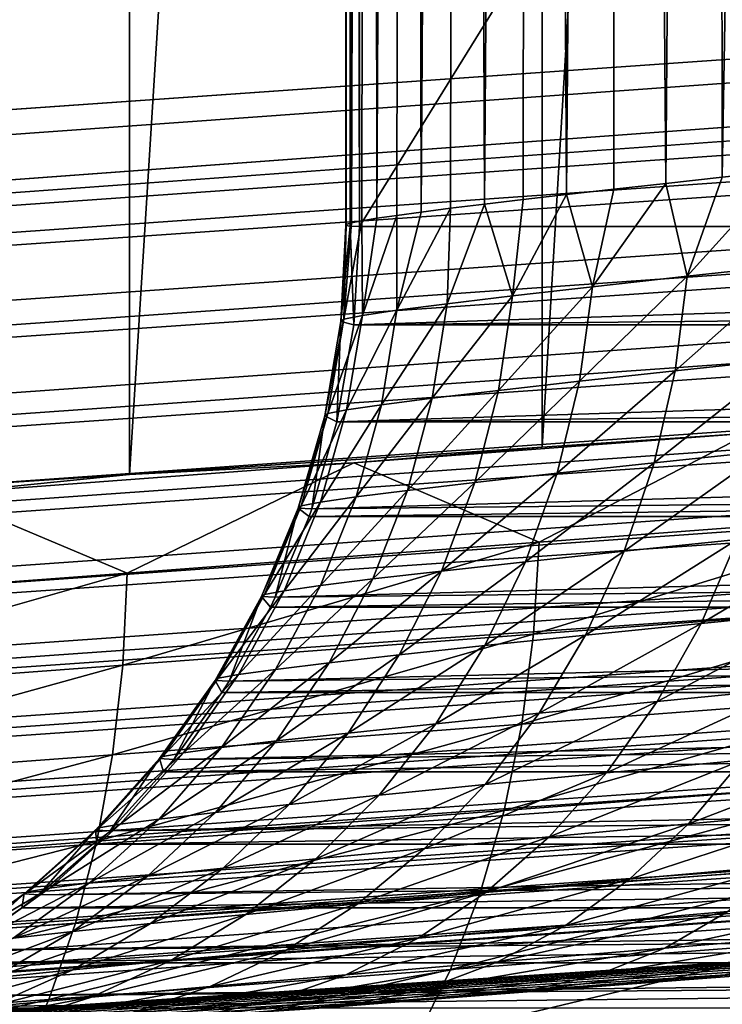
# Model space of a CAD drawing. Header units: metres. Extents: x -46 to 104, y -30 to 30.
# Tile 385 of 656: x 25 to 25.411, y -8.86 to -8.283. Entities that reach past the tile are written whole.
import ezdxf

# ---------------------------------------------------------------- set-up
doc = ezdxf.new("R2010")
doc.units = ezdxf.units.M
doc.layers.add('solid_26_000_502_XXX', color=7, linetype='CONTINUOUS')

msp = doc.modelspace()

# ---------------------------------------------------------------- linework, layer by layer
at = {"layer": 'solid_26_000_502_XXX'}
for points in [[(20.540823, 0, 315.423523), (20.541002, -8.649134, 315.423553), (37.213074, -7.476887, 317.175842)], [(24.810976, -8.566339, 288.138733), (24.810404, -4.7, 288.138397), (25.063271, -4.7, 288.301392)], [(25.063833, -8.549649, 288.301788), (24.810976, -8.566339, 288.138733), (25.063271, -4.7, 288.301392)], [(25.063833, -8.549649, 288.301788), (25.063271, -4.7, 288.301392), (25.30463, -4.7, 288.480896)], [(25.305218, -8.533561, 288.481384), (25.063833, -8.549649, 288.301788), (25.30463, -4.7, 288.480896)], [(25.19038, -8.403869, 309.507599), (25.190569, -4.7, 309.498535), (25.192625, -4.7, 309.620239)], [(25.190651, -8.403208, 309.572937), (25.19038, -8.403869, 309.507599), (25.192625, -4.7, 309.620239)], [(25.19038, -8.403869, 309.507599), (25.192955, -8.404266, 309.442322), (25.190569, -4.7, 309.498535)], [(25.190569, -4.7, 309.498535), (25.198364, -8.404401, 309.377258), (25.198364, -4.7, 309.377258)], [(25.192955, -8.404266, 309.442322), (25.198364, -8.404401, 309.377258), (25.190569, -4.7, 309.498535)], [(25.193769, -8.402284, 309.638214), (25.190651, -8.403208, 309.572937), (25.192625, -4.7, 309.620239)], [(25.193769, -8.402284, 309.638214), (25.192625, -4.7, 309.620239), (25.204515, -4.7, 309.74115)], [(25.199728, -8.401097, 309.703308), (25.193769, -8.402284, 309.638214), (25.204515, -4.7, 309.74115)], [(26.181087, -6.815038, 300.027283), (25.198364, -4.7, 309.377258), (25.198364, -8.404401, 309.377258)], [(25.208517, -8.399651, 309.768066), (25.199728, -8.401097, 309.703308), (25.204515, -4.7, 309.74115)], [(25.208517, -8.399651, 309.768066), (25.204515, -4.7, 309.74115), (25.226158, -4.7, 309.860748)], [(25.220119, -8.397947, 309.832397), (25.208517, -8.399651, 309.768066), (25.226158, -4.7, 309.860748)], [(25.234512, -8.395991, 309.896149), (25.220119, -8.397947, 309.832397), (25.226158, -4.7, 309.860748)], [(25.234512, -8.395991, 309.896149), (25.226158, -4.7, 309.860748), (25.257467, -4.7, 309.978363)], [(25.251673, -8.393786, 309.959229), (25.234512, -8.395991, 309.896149), (25.257467, -4.7, 309.978363)], [(25.271564, -8.391335, 310.021515), (25.251673, -8.393786, 309.959229), (25.257467, -4.7, 309.978363)], [(25.271564, -8.391335, 310.021515), (25.257467, -4.7, 309.978363), (25.298136, -4.7, 310.092896)], [(25.294149, -8.388642, 310.082855), (25.271564, -8.391335, 310.021515), (25.298136, -4.7, 310.092896)], [(25.319386, -8.385714, 310.143158), (25.294149, -8.388642, 310.082855), (25.298136, -4.7, 310.092896)], [(25.319386, -8.385714, 310.143158), (25.298136, -4.7, 310.092896), (25.34794, -4.7, 310.203735)], [(25.305218, -8.533561, 288.481384), (25.30463, -4.7, 288.480896), (25.53327, -4.7, 288.675964)], [(25.426294, -8.525426, 288.58139), (25.305218, -8.533561, 288.481384), (25.53327, -4.7, 288.675964)], [(25.347223, -8.382556, 310.202301), (25.319386, -8.385714, 310.143158), (25.34794, -4.7, 310.203735)], [(25.377605, -8.379175, 310.260162), (25.347223, -8.382556, 310.202301), (25.34794, -4.7, 310.203735)], [(25.377605, -8.379175, 310.260162), (25.34794, -4.7, 310.203735), (25.406658, -4.7, 310.310364)], [(25.410473, -8.375578, 310.31662), (25.377605, -8.379175, 310.260162), (25.406658, -4.7, 310.310364)], [(25.410473, -8.375578, 310.31662), (25.406658, -4.7, 310.310364), (25.473709, -4.7, 310.411713)], [(25.445765, -8.371771, 310.371613), (25.410473, -8.375578, 310.31662), (25.473709, -4.7, 310.411713)], [(20.545053, -8.704991, 315.420807), (53.889587, -6.36047, 318.925476), (53.885139, -6.304641, 318.928162)], [(20.545053, -8.704991, 315.420807), (53.885139, -6.304641, 318.928162), (37.213074, -7.476887, 317.175842)], [(20.545053, -8.704991, 315.420807), (20.546572, -8.723212, 315.418549), (53.889587, -6.36047, 318.925476)], [(20.546572, -8.723212, 315.418549), (53.894402, -6.415613, 318.916534), (53.889587, -6.36047, 318.925476)], [(20.546572, -8.723212, 315.418549), (20.549871, -8.760135, 315.411865), (53.894402, -6.415613, 318.916534)], [(20.549871, -8.760135, 315.411865), (20.551447, -8.776664, 315.407928), (53.894402, -6.415613, 318.916534)], [(20.551447, -8.776664, 315.407928), (53.899765, -6.46936, 318.901489), (53.894402, -6.415613, 318.916534)], [(20.551447, -8.776664, 315.407928), (20.555231, -8.813882, 315.39682), (53.899765, -6.46936, 318.901489)], [(20.555231, -8.813882, 315.39682), (20.55682, -8.828589, 315.391541), (53.899765, -6.46936, 318.901489)], [(20.55682, -8.828589, 315.391541), (53.905602, -6.521037, 318.880524), (53.899765, -6.46936, 318.901489)], [(20.55682, -8.828589, 315.391541), (20.561068, -8.865559, 315.375854), (53.905602, -6.521037, 318.880524)], [(20.561068, -8.865559, 315.375854), (20.56263, -8.878366, 315.369598), (53.905602, -6.521037, 318.880524)], [(20.56263, -8.878366, 315.369598), (53.911839, -6.569991, 318.853912), (53.905602, -6.521037, 318.880524)], [(20.56263, -8.878366, 315.369598), (20.567308, -8.914513, 315.349243), (53.911839, -6.569991, 318.853912)], [(20.567308, -8.914513, 315.349243), (20.568802, -8.925397, 315.342316), (53.911839, -6.569991, 318.853912)], [(20.568802, -8.925397, 315.342316), (53.918404, -6.615608, 318.82196), (53.911839, -6.569991, 318.853912)], [(20.568802, -8.925397, 315.342316), (20.573872, -8.960131, 315.317322), (53.918404, -6.615608, 318.82196)], [(20.573872, -8.960131, 315.317322), (20.575266, -8.969121, 315.310059), (53.918404, -6.615608, 318.82196)], [(20.575266, -8.969121, 315.310059), (53.925209, -6.657315, 318.785126), (53.918404, -6.615608, 318.82196)], [(20.575266, -8.969121, 315.310059), (20.580677, -9.001837, 315.280457), (53.925209, -6.657315, 318.785126)], [(20.580677, -9.001837, 315.280457), (20.581944, -9.009012, 315.273224), (53.925209, -6.657315, 318.785126)], [(20.581944, -9.009012, 315.273224), (53.932171, -6.694587, 318.743805), (53.925209, -6.657315, 318.785126)], [(20.581944, -9.009012, 315.273224), (20.587639, -9.039108, 315.239166), (53.932171, -6.694587, 318.743805)], [(20.587639, -9.039108, 315.239166), (20.588755, -9.044595, 315.232208), (53.932171, -6.694587, 318.743805)], [(20.588755, -9.044595, 315.232208), (53.939201, -6.726954, 318.698578), (53.932171, -6.694587, 318.743805)], [(20.588755, -9.044595, 315.232208), (20.594671, -9.071476, 315.193909), (53.939201, -6.726954, 318.698578)], [(20.594671, -9.071476, 315.193909), (20.595619, -9.075441, 315.187531), (53.939201, -6.726954, 318.698578)], [(20.595619, -9.075441, 315.187531), (53.946213, -6.754011, 318.649963), (53.939201, -6.726954, 318.698578)], [(20.595619, -9.075441, 315.187531), (20.601683, -9.098532, 315.145294), (53.946213, -6.754011, 318.649963)], [(20.601683, -9.098532, 315.145294), (20.602451, -9.101183, 315.13974), (53.946213, -6.754011, 318.649963)], [(20.602451, -9.101183, 315.13974), (53.953117, -6.775416, 318.598602), (53.946213, -6.754011, 318.649963)], [(20.602451, -9.101183, 315.13974), (20.608585, -9.119937, 315.093933), (53.953117, -6.775416, 318.598602)], [(20.608585, -9.119937, 315.093933), (20.609173, -9.121511, 315.089386), (53.953117, -6.775416, 318.598602)], [(20.609173, -9.121511, 315.089386), (53.959827, -6.790901, 318.545135), (53.953117, -6.775416, 318.598602)], [(20.609173, -9.121511, 315.089386), (20.615704, -9.136184, 315.037079), (53.959827, -6.790901, 318.545135)], [(20.615704, -9.136184, 315.037079), (20.621962, -9.145024, 314.983459), (53.959827, -6.790901, 318.545135)], [(20.621962, -9.145024, 314.983459), (53.966255, -6.800271, 318.490204), (53.959827, -6.790901, 318.545135)], [(20.621962, -9.145024, 314.983459), (20.627794, -9.147927, 314.929901), (53.966255, -6.800271, 318.490204)], [(53.966255, -6.800271, 318.490204), (20.627794, -9.147927, 314.929901), (53.972324, -6.803407, 318.43457)], [(20.627794, -9.147927, 314.929901), (26.515778, -8.76333, 311.526733), (54.390438, -6.803407, 314.456482)], [(53.972324, -6.803407, 318.43457), (20.627794, -9.147927, 314.929901), (54.390438, -6.803407, 314.456482)], [(26.181087, -6.815038, 300.027283), (25.198364, -8.404401, 309.377258), (26.975349, -8.404401, 292.470367)], [(20.542255, -8.668873, 315.423279), (37.213074, -7.476887, 317.175842), (20.541002, -8.649134, 315.423553)], [(37.213074, -7.476887, 317.175842), (20.542255, -8.668873, 315.423279), (20.545053, -8.704991, 315.420807)], [(25.390066, -8.43357, 310.288513), (25.410473, -8.375578, 310.31662), (25.445765, -8.371771, 310.371613)], [(25.453421, -8.426753, 310.388397), (25.390066, -8.43357, 310.288513), (25.445765, -8.371771, 310.371613)], [(25.334757, -8.439687, 310.183899), (25.347223, -8.382556, 310.202301), (25.377605, -8.379175, 310.260162)], [(25.390066, -8.43357, 310.288513), (25.334757, -8.439687, 310.183899), (25.377605, -8.379175, 310.260162)], [(25.390066, -8.43357, 310.288513), (25.377605, -8.379175, 310.260162), (25.410473, -8.375578, 310.31662)], [(25.334757, -8.439687, 310.183899), (25.319386, -8.385714, 310.143158), (25.347223, -8.382556, 310.202301)], [(25.249563, -8.44969, 309.963196), (25.251673, -8.393786, 309.959229), (25.271564, -8.391335, 310.021515)], [(25.287819, -8.445072, 310.075226), (25.249563, -8.44969, 309.963196), (25.271564, -8.391335, 310.021515)], [(25.287819, -8.445072, 310.075226), (25.271564, -8.391335, 310.021515), (25.294149, -8.388642, 310.082855)], [(25.287819, -8.445072, 310.075226), (25.294149, -8.388642, 310.082855), (25.319386, -8.385714, 310.143158)], [(25.334757, -8.439687, 310.183899), (25.287819, -8.445072, 310.075226), (25.319386, -8.385714, 310.143158)], [(25.220257, -8.453505, 309.84845), (25.220119, -8.397947, 309.832397), (25.234512, -8.395991, 309.896149)], [(25.220257, -8.453505, 309.84845), (25.234512, -8.395991, 309.896149), (25.251673, -8.393786, 309.959229)], [(25.249563, -8.44969, 309.963196), (25.220257, -8.453505, 309.84845), (25.251673, -8.393786, 309.959229)], [(25.189119, -8.458653, 309.613739), (25.193769, -8.402284, 309.638214), (25.199728, -8.401097, 309.703308)], [(25.20006, -8.4565, 309.73175), (25.189119, -8.458653, 309.613739), (25.199728, -8.401097, 309.703308)], [(25.189119, -8.458653, 309.613739), (25.190651, -8.403208, 309.572937), (25.193769, -8.402284, 309.638214)], [(25.20006, -8.4565, 309.73175), (25.199728, -8.401097, 309.703308), (25.208517, -8.399651, 309.768066)], [(25.20006, -8.4565, 309.73175), (25.208517, -8.399651, 309.768066), (25.220119, -8.397947, 309.832397)], [(25.220257, -8.453505, 309.84845), (25.20006, -8.4565, 309.73175), (25.220119, -8.397947, 309.832397)], [(25.187534, -8.459947, 309.495209), (25.19038, -8.403869, 309.507599), (25.190651, -8.403208, 309.572937)], [(25.189119, -8.458653, 309.613739), (25.187534, -8.459947, 309.495209), (25.190651, -8.403208, 309.572937)], [(25.187534, -8.459947, 309.495209), (25.192955, -8.404266, 309.442322), (25.19038, -8.403869, 309.507599)], [(25.187534, -8.459947, 309.495209), (25.195055, -8.462001, 309.376892), (25.192955, -8.404266, 309.442322)], [(25.195055, -8.462001, 309.376892), (25.198364, -8.404401, 309.377258), (25.192955, -8.404266, 309.442322)], [(25.195055, -8.462001, 309.376892), (26.975349, -8.404401, 292.470367), (25.198364, -8.404401, 309.377258)], [(25.195055, -8.462001, 309.376892), (26.973789, -8.443977, 292.470215), (26.975349, -8.404401, 292.470367)], [(25.383062, -8.488858, 310.295197), (25.390066, -8.43357, 310.288513), (25.453421, -8.426753, 310.388397)], [(25.447098, -8.482031, 310.395813), (25.383062, -8.488858, 310.295197), (25.453421, -8.426753, 310.388397)], [(25.327143, -8.494985, 310.189789), (25.334757, -8.439687, 310.183899), (25.390066, -8.43357, 310.288513)], [(25.383062, -8.488858, 310.295197), (25.327143, -8.494985, 310.189789), (25.390066, -8.43357, 310.288513)], [(25.279671, -8.50038, 310.080231), (25.287819, -8.445072, 310.075226), (25.334757, -8.439687, 310.183899)], [(25.327143, -8.494985, 310.189789), (25.279671, -8.50038, 310.080231), (25.334757, -8.439687, 310.183899)], [(25.195055, -8.462001, 309.376892), (26.972038, -8.462003, 292.470032), (26.973789, -8.443977, 292.470215)], [(25.240969, -8.505005, 309.967285), (25.249563, -8.44969, 309.963196), (25.287819, -8.445072, 310.075226)], [(25.279671, -8.50038, 310.080231), (25.240969, -8.505005, 309.967285), (25.287819, -8.445072, 310.075226)], [(25.190855, -8.511827, 309.733856), (25.20006, -8.4565, 309.73175), (25.220257, -8.453505, 309.84845)], [(25.211308, -8.508827, 309.851593), (25.190855, -8.511827, 309.733856), (25.220257, -8.453505, 309.84845)], [(25.211308, -8.508827, 309.851593), (25.220257, -8.453505, 309.84845), (25.249563, -8.44969, 309.963196)], [(25.240969, -8.505005, 309.967285), (25.211308, -8.508827, 309.851593), (25.249563, -8.44969, 309.963196)], [(25.178123, -8.515279, 309.49527), (25.187534, -8.459947, 309.495209), (25.189119, -8.458653, 309.613739)], [(25.179758, -8.513985, 309.614838), (25.178123, -8.515279, 309.49527), (25.189119, -8.458653, 309.613739)], [(25.178123, -8.515279, 309.49527), (25.185167, -8.518833, 309.375854), (25.187534, -8.459947, 309.495209)], [(25.179758, -8.513985, 309.614838), (25.189119, -8.458653, 309.613739), (25.20006, -8.4565, 309.73175)], [(25.190855, -8.511827, 309.733856), (25.179758, -8.513985, 309.614838), (25.20006, -8.4565, 309.73175)], [(25.187534, -8.459947, 309.495209), (25.185167, -8.518833, 309.375854), (25.195055, -8.462001, 309.376892)], [(25.195055, -8.462001, 309.376892), (25.185167, -8.518833, 309.375854), (26.972038, -8.462003, 292.470032)], [(25.185167, -8.518833, 309.375854), (26.96652, -8.498203, 292.469452), (26.972038, -8.462003, 292.470032)], [(25.370712, -8.542745, 310.304901), (25.383062, -8.488858, 310.295197), (25.447098, -8.482031, 310.395813)], [(25.43568, -8.535908, 310.406647), (25.370712, -8.542745, 310.304901), (25.447098, -8.482031, 310.395813)], [(25.313965, -8.54888, 310.198242), (25.327143, -8.494985, 310.189789), (25.383062, -8.488858, 310.295197)], [(25.370712, -8.542745, 310.304901), (25.313965, -8.54888, 310.198242), (25.383062, -8.488858, 310.295197)], [(25.265774, -8.554283, 310.087433), (25.279671, -8.50038, 310.080231), (25.327143, -8.494985, 310.189789)], [(25.313965, -8.54888, 310.198242), (25.265774, -8.554283, 310.087433), (25.327143, -8.494985, 310.189789)], [(25.185167, -8.518833, 309.375854), (26.962149, -8.518838, 292.468994), (26.96652, -8.498203, 292.469452)], [(25.226475, -8.558918, 309.973083), (25.240969, -8.505005, 309.967285), (25.279671, -8.50038, 310.080231)], [(25.265774, -8.554283, 310.087433), (25.226475, -8.558918, 309.973083), (25.279671, -8.50038, 310.080231)], [(25.196344, -8.562747, 309.855957), (25.211308, -8.508827, 309.851593), (25.240969, -8.505005, 309.967285)], [(25.226475, -8.558918, 309.973083), (25.196344, -8.562747, 309.855957), (25.240969, -8.505005, 309.967285)], [(25.164263, -8.567914, 309.616241), (25.179758, -8.513985, 309.614838), (25.190855, -8.511827, 309.733856)], [(25.175556, -8.565753, 309.736786), (25.164263, -8.567914, 309.616241), (25.190855, -8.511827, 309.733856)], [(25.175556, -8.565753, 309.736786), (25.190855, -8.511827, 309.733856), (25.211308, -8.508827, 309.851593)], [(25.196344, -8.562747, 309.855957), (25.175556, -8.565753, 309.736786), (25.211308, -8.508827, 309.851593)], [(25.162573, -8.569209, 309.495148), (25.178123, -8.515279, 309.49527), (25.179758, -8.513985, 309.614838)], [(25.164263, -8.567914, 309.616241), (25.162573, -8.569209, 309.495148), (25.179758, -8.513985, 309.614838)], [(25.162573, -8.569209, 309.495148), (25.170427, -8.569636, 309.374329), (25.178123, -8.515279, 309.49527)], [(25.178123, -8.515279, 309.49527), (25.170427, -8.569636, 309.374329), (25.185167, -8.518833, 309.375854)], [(25.185167, -8.518833, 309.375854), (25.170427, -8.569636, 309.374329), (26.962149, -8.518838, 292.468994)], [(25.170427, -8.569636, 309.374329), (26.953402, -8.551305, 292.468079), (26.962149, -8.518838, 292.468994)], [(25.195024, -8.542851, 288.396301), (25.305218, -8.533561, 288.481384), (25.426294, -8.525426, 288.58139)], [(25.303379, -8.58928, 288.483887), (25.195024, -8.542851, 288.396301), (25.426294, -8.525426, 288.58139)], [(25.53183, -8.57197, 288.678558), (25.303379, -8.58928, 288.483887), (25.426294, -8.525426, 288.58139)], [(25.195024, -8.542851, 288.396301), (25.063833, -8.549649, 288.301788), (25.305218, -8.533561, 288.481384)], [(25.353172, -8.59455, 310.317505), (25.370712, -8.542745, 310.304901), (25.43568, -8.535908, 310.406647)], [(25.41931, -8.587704, 310.420776), (25.353172, -8.59455, 310.317505), (25.43568, -8.535908, 310.406647)], [(24.952129, -8.560982, 288.226837), (25.063833, -8.549649, 288.301788), (25.195024, -8.542851, 288.396301)], [(25.062477, -8.607341, 288.304932), (24.952129, -8.560982, 288.226837), (25.195024, -8.542851, 288.396301)], [(25.303379, -8.58928, 288.483887), (25.062477, -8.607341, 288.304932), (25.195024, -8.542851, 288.396301)], [(25.295387, -8.600694, 310.209229), (25.313965, -8.54888, 310.198242), (25.370712, -8.542745, 310.304901)], [(25.353172, -8.59455, 310.317505), (25.295387, -8.600694, 310.209229), (25.370712, -8.542745, 310.304901)], [(24.952129, -8.560982, 288.226837), (24.810976, -8.566339, 288.138733), (25.063833, -8.549649, 288.301788)], [(25.168833, -8.574142, 309.374146), (26.945814, -8.574149, 292.467285), (26.953402, -8.551305, 292.468079)], [(25.170427, -8.569636, 309.374329), (25.168833, -8.574142, 309.374146), (26.953402, -8.551305, 292.468079)], [(25.246304, -8.606107, 310.09668), (25.265774, -8.554283, 310.087433), (25.313965, -8.54888, 310.198242)], [(25.295387, -8.600694, 310.209229), (25.246304, -8.606107, 310.09668), (25.313965, -8.54888, 310.198242)], [(25.206263, -8.61075, 309.98053), (25.226475, -8.558918, 309.973083), (25.265774, -8.554283, 310.087433)], [(25.246304, -8.606107, 310.09668), (25.206263, -8.61075, 309.98053), (25.265774, -8.554283, 310.087433)], [(25.062477, -8.607341, 288.304932), (24.810225, -8.626071, 288.142456), (24.952129, -8.560982, 288.226837)], [(25.154356, -8.617596, 309.740417), (25.175556, -8.565753, 309.736786), (25.196344, -8.562747, 309.855957)], [(25.175554, -8.614584, 309.861542), (25.154356, -8.617596, 309.740417), (25.196344, -8.562747, 309.855957)], [(25.175554, -8.614584, 309.861542), (25.196344, -8.562747, 309.855957), (25.226475, -8.558918, 309.973083)], [(25.206263, -8.61075, 309.98053), (25.175554, -8.614584, 309.861542), (25.226475, -8.558918, 309.973083)], [(25.141079, -8.621057, 309.494873), (25.162573, -8.569209, 309.495148), (25.164263, -8.567914, 309.616241)], [(25.142828, -8.619761, 309.61795), (25.141079, -8.621057, 309.494873), (25.164263, -8.567914, 309.616241)], [(25.141079, -8.621057, 309.494873), (25.149054, -8.621484, 309.37207), (25.162573, -8.569209, 309.495148)], [(25.142828, -8.619761, 309.61795), (25.164263, -8.567914, 309.616241), (25.175556, -8.565753, 309.736786)], [(25.154356, -8.617596, 309.740417), (25.142828, -8.619761, 309.61795), (25.175556, -8.565753, 309.736786)], [(25.162573, -8.569209, 309.495148), (25.149054, -8.621484, 309.37207), (25.168833, -8.574142, 309.374146)], [(25.162573, -8.569209, 309.495148), (25.168833, -8.574142, 309.374146), (25.170427, -8.569636, 309.374329)], [(25.168833, -8.574142, 309.374146), (25.149054, -8.621484, 309.37207), (26.945814, -8.574149, 292.467285)], [(25.149054, -8.621484, 309.37207), (26.934591, -8.602648, 292.466095), (26.945814, -8.574149, 292.467285)], [(25.300224, -8.643147, 288.49295), (25.303379, -8.58928, 288.483887), (25.53183, -8.57197, 288.678558)], [(25.528112, -8.625878, 288.687164), (25.300224, -8.643147, 288.49295), (25.53183, -8.57197, 288.678558)], [(25.398191, -8.636767, 310.438019), (25.41931, -8.587704, 310.420776), (25.493355, -8.580199, 310.518433)], [(25.473782, -8.629253, 310.537415), (25.398191, -8.636767, 310.438019), (25.493355, -8.580199, 310.518433)], [(25.059914, -8.661163, 288.314423), (25.062477, -8.607341, 288.304932), (25.303379, -8.58928, 288.483887)], [(25.300224, -8.643147, 288.49295), (25.059914, -8.661163, 288.314423), (25.303379, -8.58928, 288.483887)], [(25.330662, -8.643623, 310.332855), (25.353172, -8.59455, 310.317505), (25.41931, -8.587704, 310.420776)], [(25.398191, -8.636767, 310.438019), (25.330662, -8.643623, 310.332855), (25.41931, -8.587704, 310.420776)], [(25.271645, -8.649774, 310.222565), (25.295387, -8.600694, 310.209229), (25.353172, -8.59455, 310.317505)], [(25.330662, -8.643623, 310.332855), (25.271645, -8.649774, 310.222565), (25.353172, -8.59455, 310.317505)], [(25.146273, -8.627192, 309.371765), (26.923252, -8.6272, 292.464905), (26.934591, -8.602648, 292.466095)], [(25.149054, -8.621484, 309.37207), (25.146273, -8.627192, 309.371765), (26.934591, -8.602648, 292.466095)], [(25.221502, -8.655195, 310.10788), (25.246304, -8.606107, 310.09668), (25.295387, -8.600694, 310.209229)], [(25.271645, -8.649774, 310.222565), (25.221502, -8.655195, 310.10788), (25.295387, -8.600694, 310.209229)], [(24.808281, -8.679848, 288.152344), (24.810225, -8.626071, 288.142456), (25.062477, -8.607341, 288.304932)], [(25.059914, -8.661163, 288.314423), (24.808281, -8.679848, 288.152344), (25.062477, -8.607341, 288.304932)], [(25.18059, -8.659846, 309.989532), (25.206263, -8.61075, 309.98053), (25.246304, -8.606107, 310.09668)], [(25.221502, -8.655195, 310.10788), (25.18059, -8.659846, 309.989532), (25.246304, -8.606107, 310.09668)], [(25.127525, -8.666703, 309.744781), (25.154356, -8.617596, 309.740417), (25.175554, -8.614584, 309.861542)], [(25.149202, -8.663687, 309.868256), (25.127525, -8.666703, 309.744781), (25.175554, -8.614584, 309.861542)], [(25.149202, -8.663687, 309.868256), (25.175554, -8.614584, 309.861542), (25.206263, -8.61075, 309.98053)], [(25.18059, -8.659846, 309.989532), (25.149202, -8.663687, 309.868256), (25.206263, -8.61075, 309.98053)], [(25.113911, -8.670168, 309.494446), (25.141079, -8.621057, 309.494873), (25.142828, -8.619761, 309.61795)], [(25.115723, -8.668873, 309.619904), (25.113911, -8.670168, 309.494446), (25.142828, -8.619761, 309.61795)], [(25.113911, -8.670168, 309.494446), (25.122036, -8.670595, 309.369232), (25.141079, -8.621057, 309.494873)], [(25.115723, -8.668873, 309.619904), (25.142828, -8.619761, 309.61795), (25.154356, -8.617596, 309.740417)], [(25.127525, -8.666703, 309.744781), (25.115723, -8.668873, 309.619904), (25.154356, -8.617596, 309.740417)], [(25.141079, -8.621057, 309.494873), (25.122036, -8.670595, 309.369232), (25.146273, -8.627192, 309.371765)], [(25.141079, -8.621057, 309.494873), (25.146273, -8.627192, 309.371765), (25.149054, -8.621484, 309.37207)], [(25.146273, -8.627192, 309.371765), (25.122036, -8.670595, 309.369232), (26.923252, -8.6272, 292.464905)], [(25.122036, -8.670595, 309.369232), (26.910315, -8.651616, 292.463531), (26.923252, -8.6272, 292.464905)], [(25.293369, -8.695702, 288.506531), (25.300224, -8.643147, 288.49295), (25.528112, -8.625878, 288.687164)], [(25.520403, -8.678499, 288.700012), (25.293369, -8.695702, 288.506531), (25.528112, -8.625878, 288.687164)], [(25.372595, -8.682479, 310.45816), (25.398191, -8.636767, 310.438019), (25.473782, -8.629253, 310.537415)], [(25.449959, -8.674955, 310.559662), (25.372595, -8.682479, 310.45816), (25.473782, -8.629253, 310.537415)], [(25.303465, -8.689343, 310.350739), (25.330662, -8.643623, 310.332855), (25.398191, -8.636767, 310.438019)], [(25.372595, -8.682479, 310.45816), (25.303465, -8.689343, 310.350739), (25.398191, -8.636767, 310.438019)], [(25.053961, -8.713652, 288.328674), (25.059914, -8.661163, 288.314423), (25.300224, -8.643147, 288.49295)], [(25.293369, -8.695702, 288.506531), (25.053961, -8.713652, 288.328674), (25.300224, -8.643147, 288.49295)], [(25.243036, -8.695501, 310.238098), (25.271645, -8.649774, 310.222565), (25.330662, -8.643623, 310.332855)], [(25.303465, -8.689343, 310.350739), (25.243036, -8.695501, 310.238098), (25.330662, -8.643623, 310.332855)], [(25.191687, -8.700931, 310.120911), (25.221502, -8.655195, 310.10788), (25.271645, -8.649774, 310.222565)], [(25.243036, -8.695501, 310.238098), (25.191687, -8.700931, 310.120911), (25.271645, -8.649774, 310.222565)], [(25.117783, -8.677275, 309.368774), (26.894762, -8.677283, 292.461914), (26.910315, -8.651616, 292.463531)], [(25.122036, -8.670595, 309.369232), (25.117783, -8.677275, 309.368774), (26.910315, -8.651616, 292.463531)], [(25.149776, -8.705589, 309.999969), (25.18059, -8.659846, 309.989532), (25.221502, -8.655195, 310.10788)], [(25.191687, -8.700931, 310.120911), (25.149776, -8.705589, 309.999969), (25.221502, -8.655195, 310.10788)], [(24.80327, -8.732265, 288.167206), (24.808281, -8.679848, 288.152344), (25.059914, -8.661163, 288.314423)], [(25.053961, -8.713652, 288.328674), (24.80327, -8.732265, 288.167206), (25.059914, -8.661163, 288.314423)], [(25.117617, -8.709435, 309.875977), (25.149202, -8.663687, 309.868256), (25.18059, -8.659846, 309.989532)], [(25.149776, -8.705589, 309.999969), (25.117617, -8.709435, 309.875977), (25.18059, -8.659846, 309.989532)], [(25.08329, -8.714629, 309.622131), (25.115723, -8.668873, 309.619904), (25.127525, -8.666703, 309.744781)], [(25.095398, -8.712457, 309.749786), (25.08329, -8.714629, 309.622131), (25.127525, -8.666703, 309.744781)], [(25.095398, -8.712457, 309.749786), (25.127525, -8.666703, 309.744781), (25.149202, -8.663687, 309.868256)], [(25.117617, -8.709435, 309.875977), (25.095398, -8.712457, 309.749786), (25.149202, -8.663687, 309.868256)], [(25.081411, -8.715925, 309.493835), (25.113911, -8.670168, 309.494446), (25.115723, -8.668873, 309.619904)], [(25.08329, -8.714629, 309.622131), (25.081411, -8.715925, 309.493835), (25.115723, -8.668873, 309.619904)], [(25.081411, -8.715925, 309.493835), (25.089714, -8.716353, 309.365845), (25.113911, -8.670168, 309.494446)], [(25.113911, -8.670168, 309.494446), (25.089714, -8.716353, 309.365845), (25.117783, -8.677275, 309.368774)], [(25.113911, -8.670168, 309.494446), (25.117783, -8.677275, 309.368774), (25.122036, -8.670595, 309.369232)], [(25.117783, -8.677275, 309.368774), (25.089714, -8.716353, 309.365845), (26.894762, -8.677283, 292.461914)], [(25.089714, -8.716353, 309.365845), (26.880863, -8.697624, 292.460449), (26.894762, -8.677283, 292.461914)], [(25.2829, -8.746319, 288.524475), (25.293369, -8.695702, 288.506531), (25.520403, -8.678499, 288.700012)], [(25.508793, -8.729201, 288.71698), (25.2829, -8.746319, 288.524475), (25.520403, -8.678499, 288.700012)], [(25.342842, -8.724263, 310.480957), (25.372595, -8.682479, 310.45816), (25.449959, -8.674955, 310.559662)], [(25.422192, -8.716732, 310.584839), (25.342842, -8.724263, 310.480957), (25.449959, -8.674955, 310.559662)], [(25.271925, -8.731135, 310.370972), (25.303465, -8.689343, 310.350739), (25.372595, -8.682479, 310.45816)], [(25.342842, -8.724263, 310.480957), (25.271925, -8.731135, 310.370972), (25.372595, -8.682479, 310.45816)], [(25.209925, -8.7373, 310.255615), (25.243036, -8.695501, 310.238098), (25.303465, -8.689343, 310.350739)], [(25.271925, -8.731135, 310.370972), (25.209925, -8.7373, 310.255615), (25.303465, -8.689343, 310.350739)], [(25.044691, -8.764177, 288.347534), (25.053961, -8.713652, 288.328674), (25.293369, -8.695702, 288.506531)], [(25.2829, -8.746319, 288.524475), (25.044691, -8.764177, 288.347534), (25.293369, -8.695702, 288.506531)], [(25.157228, -8.742737, 310.13559), (25.191687, -8.700931, 310.120911), (25.243036, -8.695501, 310.238098)], [(25.209925, -8.7373, 310.255615), (25.157228, -8.742737, 310.13559), (25.243036, -8.695501, 310.238098)], [(25.083746, -8.723725, 309.365204), (26.860722, -8.723734, 292.458344), (26.880863, -8.697624, 292.460449)], [(25.089714, -8.716353, 309.365845), (25.083746, -8.723725, 309.365204), (26.880863, -8.697624, 292.460449)], [(25.114214, -8.747402, 310.011688), (25.149776, -8.705589, 309.999969), (25.191687, -8.700931, 310.120911)], [(25.157228, -8.742737, 310.13559), (25.114214, -8.747402, 310.011688), (25.191687, -8.700931, 310.120911)], [(25.0812, -8.751253, 309.884674), (25.117617, -8.709435, 309.875977), (25.149776, -8.705589, 309.999969)], [(25.114214, -8.747402, 310.011688), (25.0812, -8.751253, 309.884674), (25.149776, -8.705589, 309.999969)], [(24.795256, -8.782699, 288.186859), (24.80327, -8.732265, 288.167206), (25.053961, -8.713652, 288.328674)], [(25.044691, -8.764177, 288.347534), (24.795256, -8.782699, 288.186859), (25.053961, -8.713652, 288.328674)], [(25.045937, -8.756454, 309.624542), (25.08329, -8.714629, 309.622131), (25.095398, -8.712457, 309.749786)], [(25.058382, -8.754279, 309.755371), (25.045937, -8.756454, 309.624542), (25.095398, -8.712457, 309.749786)], [(25.058382, -8.754279, 309.755371), (25.095398, -8.712457, 309.749786), (25.117617, -8.709435, 309.875977)], [(25.0812, -8.751253, 309.884674), (25.058382, -8.754279, 309.755371), (25.117617, -8.709435, 309.875977)], [(25.390827, -8.754055, 310.61264), (25.422192, -8.716732, 310.584839), (25.509422, -8.708602, 310.682007)], [(25.480433, -8.745918, 310.712311), (25.390827, -8.754055, 310.61264), (25.509422, -8.708602, 310.682007)], [(25.043991, -8.757751, 309.493103), (25.081411, -8.715925, 309.493835), (25.08329, -8.714629, 309.622131)], [(25.045937, -8.756454, 309.624542), (25.043991, -8.757751, 309.493103), (25.08329, -8.714629, 309.622131)], [(25.043991, -8.757751, 309.493103), (25.052494, -8.758182, 309.361908), (25.081411, -8.715925, 309.493835)], [(25.081411, -8.715925, 309.493835), (25.052494, -8.758182, 309.361908), (25.083746, -8.723725, 309.365204)], [(25.081411, -8.715925, 309.493835), (25.083746, -8.723725, 309.365204), (25.089714, -8.716353, 309.365845)], [(25.309305, -8.761594, 310.506073), (25.342842, -8.724263, 310.480957), (25.422192, -8.716732, 310.584839)], [(25.390827, -8.754055, 310.61264), (25.309305, -8.761594, 310.506073), (25.422192, -8.716732, 310.584839)], [(25.083746, -8.723725, 309.365204), (25.052494, -8.758182, 309.361908), (26.860722, -8.723734, 292.458344)], [(25.052494, -8.758182, 309.361908), (26.846588, -8.740121, 292.456848), (26.860722, -8.723734, 292.458344)], [(25.236439, -8.768474, 310.39328), (25.271925, -8.731135, 310.370972), (25.342842, -8.724263, 310.480957)], [(25.309305, -8.761594, 310.506073), (25.236439, -8.768474, 310.39328), (25.342842, -8.724263, 310.480957)], [(25.172726, -8.774644, 310.274902), (25.209925, -8.7373, 310.255615), (25.271925, -8.731135, 310.370972)], [(25.236439, -8.768474, 310.39328), (25.172726, -8.774644, 310.274902), (25.271925, -8.731135, 310.370972)], [(25.268936, -8.794389, 288.54657), (25.2829, -8.746319, 288.524475), (25.508793, -8.729201, 288.71698)], [(25.493423, -8.777379, 288.737885), (25.268936, -8.794389, 288.54657), (25.508793, -8.729201, 288.71698)], [(25.044613, -8.765924, 309.361084), (26.821589, -8.765931, 292.454224), (26.846588, -8.740121, 292.456848)], [(25.052494, -8.758182, 309.361908), (25.044613, -8.765924, 309.361084), (26.846588, -8.740121, 292.456848)], [(25.07435, -8.784759, 310.024567), (25.114214, -8.747402, 310.011688), (25.157228, -8.742737, 310.13559)], [(25.118567, -8.780087, 310.151733), (25.07435, -8.784759, 310.024567), (25.157228, -8.742737, 310.13559)], [(25.118567, -8.780087, 310.151733), (25.157228, -8.742737, 310.13559), (25.209925, -8.7373, 310.255615)], [(25.172726, -8.774644, 310.274902), (25.118567, -8.780087, 310.151733), (25.209925, -8.7373, 310.255615)], [(25.032211, -8.812137, 288.370728), (25.044691, -8.764177, 288.347534), (25.2829, -8.746319, 288.524475)], [(25.268936, -8.794389, 288.54657), (25.032211, -8.812137, 288.370728), (25.2829, -8.746319, 288.524475)], [(25.040407, -8.788613, 309.894196), (25.0812, -8.751253, 309.884674), (25.114214, -8.747402, 310.011688)], [(25.07435, -8.784759, 310.024567), (25.040407, -8.788613, 309.894196), (25.114214, -8.747402, 310.011688)], [(25.35626, -8.786455, 310.642731), (25.390827, -8.754055, 310.61264), (25.480433, -8.745918, 310.712311)], [(25.448416, -8.778313, 310.745117), (25.35626, -8.786455, 310.642731), (25.480433, -8.745918, 310.712311)], [(25.004135, -8.793821, 309.627167), (25.045937, -8.756454, 309.624542), (25.058382, -8.754279, 309.755371)], [(25.016941, -8.791643, 309.761444), (25.004135, -8.793821, 309.627167), (25.058382, -8.754279, 309.755371)], [(25.016941, -8.791643, 309.761444), (25.058382, -8.754279, 309.755371), (25.0812, -8.751253, 309.884674)], [(25.040407, -8.788613, 309.894196), (25.016941, -8.791643, 309.761444), (25.0812, -8.751253, 309.884674)], [(25.272411, -8.794001, 310.533264), (25.309305, -8.761594, 310.506073), (25.390827, -8.754055, 310.61264)], [(25.35626, -8.786455, 310.642731), (25.272411, -8.794001, 310.533264), (25.390827, -8.754055, 310.61264)], [(25.002119, -8.795119, 309.492218), (25.043991, -8.757751, 309.493103), (25.045937, -8.756454, 309.624542)], [(25.004135, -8.793821, 309.627167), (25.002119, -8.795119, 309.492218), (25.045937, -8.756454, 309.624542)], [(25.002119, -8.795119, 309.492218), (25.010847, -8.795552, 309.357544), (25.043991, -8.757751, 309.493103)], [(25.043991, -8.757751, 309.493103), (25.010847, -8.795552, 309.357544), (25.044613, -8.765924, 309.361084)], [(25.043991, -8.757751, 309.493103), (25.044613, -8.765924, 309.361084), (25.052494, -8.758182, 309.361908)], [(20.627794, -9.147927, 314.929901), (26.362225, -8.774171, 311.504517), (26.515778, -8.76333, 311.526733)], [(24.78433, -8.830543, 288.21106), (24.795256, -8.782699, 288.186859), (25.044691, -8.764177, 288.347534)], [(25.032211, -8.812137, 288.370728), (24.78433, -8.830543, 288.21106), (25.044691, -8.764177, 288.347534)], [(25.044613, -8.765924, 309.361084), (25.010847, -8.795552, 309.357544), (26.821589, -8.765931, 292.454224)], [(25.010847, -8.795552, 309.357544), (26.807899, -8.778598, 292.452789), (26.821589, -8.765931, 292.454224)], [(25.197454, -8.800886, 310.417358), (25.236439, -8.768474, 310.39328), (25.309305, -8.761594, 310.506073)], [(25.272411, -8.794001, 310.533264), (25.197454, -8.800886, 310.417358), (25.309305, -8.761594, 310.506073)], [(25.131907, -8.807061, 310.295715), (25.172726, -8.774644, 310.274902), (25.236439, -8.768474, 310.39328)], [(25.197454, -8.800886, 310.417358), (25.131907, -8.807061, 310.295715), (25.236439, -8.768474, 310.39328)], [(20.627794, -9.147927, 314.929901), (26.209709, -8.785028, 311.470215), (26.362225, -8.774171, 311.504517)], [(25.076183, -8.81251, 310.169128), (25.118567, -8.780087, 310.151733), (25.172726, -8.774644, 310.274902)], [(25.131907, -8.807061, 310.295715), (25.076183, -8.81251, 310.169128), (25.172726, -8.774644, 310.274902)], [(25.25165, -8.839338, 288.57254), (25.268936, -8.794389, 288.54657), (25.493423, -8.777379, 288.737885)], [(25.474476, -8.822454, 288.762421), (25.25165, -8.839338, 288.57254), (25.493423, -8.777379, 288.737885)], [(25.000904, -8.803308, 309.356506), (26.77788, -8.803314, 292.449615), (26.807899, -8.778598, 292.452789)], [(25.010847, -8.795552, 309.357544), (25.000904, -8.803308, 309.356506), (26.807899, -8.778598, 292.452789)], [(25.030685, -8.817186, 310.038422), (25.07435, -8.784759, 310.024567), (25.118567, -8.780087, 310.151733)], [(25.076183, -8.81251, 310.169128), (25.030685, -8.817186, 310.038422), (25.118567, -8.780087, 310.151733)], [(25.318928, -8.813522, 310.674744), (25.35626, -8.786455, 310.642731), (25.448416, -8.778313, 310.745117)], [(25.413776, -8.805375, 310.779999), (25.318928, -8.813522, 310.674744), (25.448416, -8.778313, 310.745117)], [(20.627794, -9.147927, 314.929901), (26.059566, -8.795809, 311.423798), (26.209709, -8.785028, 311.470215)], [(24.9716, -8.824079, 309.767975), (25.016941, -8.791643, 309.761444), (25.040407, -8.788613, 309.894196)], [(24.995752, -8.821045, 309.904419), (24.9716, -8.824079, 309.767975), (25.040407, -8.788613, 309.894196)], [(24.995752, -8.821045, 309.904419), (25.040407, -8.788613, 309.894196), (25.07435, -8.784759, 310.024567)], [(25.030685, -8.817186, 310.038422), (24.995752, -8.821045, 309.904419), (25.07435, -8.784759, 310.024567)], [(25.23262, -8.821074, 310.562164), (25.272411, -8.794001, 310.533264), (25.35626, -8.786455, 310.642731)], [(25.318928, -8.813522, 310.674744), (25.23262, -8.821074, 310.562164), (25.35626, -8.786455, 310.642731)], [(24.956326, -8.827558, 309.49118), (25.002119, -8.795119, 309.492218), (25.004135, -8.793821, 309.627167)], [(24.958412, -8.82626, 309.629944), (24.956326, -8.827558, 309.49118), (25.004135, -8.793821, 309.627167)], [(24.958412, -8.82626, 309.629944), (25.004135, -8.793821, 309.627167), (25.016941, -8.791643, 309.761444)], [(24.9716, -8.824079, 309.767975), (24.958412, -8.82626, 309.629944), (25.016941, -8.791643, 309.761444)], [(25.016676, -8.856955, 288.39798), (25.032211, -8.812137, 288.370728), (25.268936, -8.794389, 288.54657)], [(25.25165, -8.839338, 288.57254), (25.016676, -8.856955, 288.39798), (25.268936, -8.794389, 288.54657)], [(25.155462, -8.827964, 310.442932), (25.197454, -8.800886, 310.417358), (25.272411, -8.794001, 310.533264)], [(25.23262, -8.821074, 310.562164), (25.155462, -8.827964, 310.442932), (25.272411, -8.794001, 310.533264)], [(20.627794, -9.147927, 314.929901), (25.913067, -8.806422, 311.36554), (26.059566, -8.795809, 311.423798)], [(24.956326, -8.827558, 309.49118), (24.965298, -8.827994, 309.352753), (25.002119, -8.795119, 309.492218)], [(25.002119, -8.795119, 309.492218), (24.965298, -8.827994, 309.352753), (25.000904, -8.803308, 309.356506)], [(25.002119, -8.795119, 309.492218), (25.000904, -8.803308, 309.356506), (25.010847, -8.795552, 309.357544)], [(25.376953, -8.826767, 310.816559), (25.413776, -8.805375, 310.779999), (25.516558, -8.796665, 310.877289)], [(25.482769, -8.818053, 310.916687), (25.376953, -8.826767, 310.816559), (25.516558, -8.796665, 310.877289)], [(25.000904, -8.803308, 309.356506), (24.965298, -8.827994, 309.352753), (26.77788, -8.803314, 292.449615)], [(24.965298, -8.827994, 309.352753), (26.765261, -8.812593, 292.448303), (26.77788, -8.803314, 292.449615)], [(25.087984, -8.834144, 310.31778), (25.131907, -8.807061, 310.295715), (25.197454, -8.800886, 310.417358)], [(25.155462, -8.827964, 310.442932), (25.087984, -8.834144, 310.31778), (25.197454, -8.800886, 310.417358)], [(25.279299, -8.834918, 310.708252), (25.318928, -8.813522, 310.674744), (25.413776, -8.805375, 310.779999)], [(25.376953, -8.826767, 310.816559), (25.279299, -8.834918, 310.708252), (25.413776, -8.805375, 310.779999)], [(20.627794, -9.147927, 314.929901), (25.771431, -8.816782, 311.295807), (25.913067, -8.806422, 311.36554)], [(24.770628, -8.875224, 288.239502), (24.78433, -8.830543, 288.21106), (25.032211, -8.812137, 288.370728)], [(25.016676, -8.856955, 288.39798), (24.770628, -8.875224, 288.239502), (25.032211, -8.812137, 288.370728)], [(25.030615, -8.839597, 310.187561), (25.076183, -8.81251, 310.169128), (25.131907, -8.807061, 310.295715)], [(25.087984, -8.834144, 310.31778), (25.030615, -8.839597, 310.187561), (25.131907, -8.807061, 310.295715)], [(20.627794, -9.147927, 314.929901), (25.635841, -8.826801, 311.215179), (25.771431, -8.816782, 311.295807)], [(24.947802, -8.84814, 309.915222), (24.995752, -8.821045, 309.904419), (25.030685, -8.817186, 310.038422)], [(24.98377, -8.844278, 310.053101), (24.947802, -8.84814, 309.915222), (25.030685, -8.817186, 310.038422)], [(24.953203, -8.835382, 309.351471), (26.730179, -8.835386, 292.444611), (26.765261, -8.812593, 292.448303)], [(24.965298, -8.827994, 309.352753), (24.953203, -8.835382, 309.351471), (26.765261, -8.812593, 292.448303)], [(24.98377, -8.844278, 310.053101), (25.030685, -8.817186, 310.038422), (25.076183, -8.81251, 310.169128)], [(25.030615, -8.839597, 310.187561), (24.98377, -8.844278, 310.053101), (25.076183, -8.81251, 310.169128)], [(25.190437, -8.842473, 310.592377), (25.23262, -8.821074, 310.562164), (25.318928, -8.813522, 310.674744)], [(25.279299, -8.834918, 310.708252), (25.190437, -8.842473, 310.592377), (25.318928, -8.813522, 310.674744)], [(25.110991, -8.849368, 310.469666), (25.155462, -8.827964, 310.442932), (25.23262, -8.821074, 310.562164)], [(25.190437, -8.842473, 310.592377), (25.110991, -8.849368, 310.469666), (25.23262, -8.821074, 310.562164)], [(25.231247, -8.880628, 288.602081), (25.25165, -8.839338, 288.57254), (25.474476, -8.822454, 288.762421)], [(25.452177, -8.863887, 288.790344), (25.231247, -8.880628, 288.602081), (25.474476, -8.822454, 288.762421)], [(25.338409, -8.842216, 310.85434), (25.376953, -8.826767, 310.816559), (25.482769, -8.818053, 310.916687)], [(25.447344, -8.8335, 310.957367), (25.338409, -8.842216, 310.85434), (25.482769, -8.818053, 310.916687)], [(20.627794, -9.147927, 314.929901), (25.507198, -8.836411, 311.124268), (25.635841, -8.826801, 311.215179)], [(25.04151, -8.855551, 310.340851), (25.087984, -8.834144, 310.31778), (25.155462, -8.827964, 310.442932)], [(25.110991, -8.849368, 310.469666), (25.04151, -8.855551, 310.340851), (25.155462, -8.827964, 310.442932)], [(25.237875, -8.85037, 310.742828), (25.279299, -8.834918, 310.708252), (25.376953, -8.826767, 310.816559)], [(25.338409, -8.842216, 310.85434), (25.237875, -8.85037, 310.742828), (25.376953, -8.826767, 310.816559)], [(24.982437, -8.861008, 310.206818), (25.030615, -8.839597, 310.187561), (25.087984, -8.834144, 310.31778)], [(25.04151, -8.855551, 310.340851), (24.982437, -8.861008, 310.206818), (25.087984, -8.834144, 310.31778)], [(25.146393, -8.857929, 310.623535), (25.190437, -8.842473, 310.592377), (25.279299, -8.834918, 310.708252)], [(25.237875, -8.85037, 310.742828), (25.146393, -8.857929, 310.623535), (25.279299, -8.834918, 310.708252)], [(25.298628, -8.851531, 310.892822), (25.338409, -8.842216, 310.85434), (25.447344, -8.8335, 310.957367)], [(25.410728, -8.842813, 310.998901), (25.298628, -8.851531, 310.892822), (25.447344, -8.8335, 310.957367)], [(20.627794, -9.147927, 314.929901), (25.386179, -8.845564, 311.023621), (25.507198, -8.836411, 311.124268)], [(24.953203, -8.835382, 309.351471), (24.916416, -8.855099, 309.347626), (26.730179, -8.835386, 292.444611)], [(24.916416, -8.855099, 309.347626), (26.719185, -8.8417, 292.443451), (26.730179, -8.835386, 292.444611)], [(24.934198, -8.865692, 310.06842), (24.98377, -8.844278, 310.053101), (25.030615, -8.839597, 310.187561)], [(24.982437, -8.861008, 310.206818), (24.934198, -8.865692, 310.06842), (25.030615, -8.839597, 310.187561)], [(24.998268, -8.898095, 288.429016), (25.016676, -8.856955, 288.39798), (25.25165, -8.839338, 288.57254)], [(25.231247, -8.880628, 288.602081), (24.998268, -8.898095, 288.429016), (25.25165, -8.839338, 288.57254)], [(25.410728, -8.842813, 310.998901), (25.507198, -8.836411, 311.124268), (25.386179, -8.845564, 311.023621)], [(20.627794, -9.147927, 314.929901), (25.273434, -8.854208, 310.913696), (25.386179, -8.845564, 311.023621)], [(24.902143, -8.861715, 309.34613), (26.679121, -8.861718, 292.43924), (26.719185, -8.8417, 292.443451)], [(24.916416, -8.855099, 309.347626), (24.902143, -8.861715, 309.34613), (26.719185, -8.8417, 292.443451)], [(25.064602, -8.864826, 310.497223), (25.110991, -8.849368, 310.469666), (25.190437, -8.842473, 310.592377)], [(25.146393, -8.857929, 310.623535), (25.064602, -8.864826, 310.497223), (25.190437, -8.842473, 310.592377)], [(25.195177, -8.859687, 310.778046), (25.237875, -8.85037, 310.742828), (25.338409, -8.842216, 310.85434)], [(25.298628, -8.851531, 310.892822), (25.195177, -8.859687, 310.778046), (25.338409, -8.842216, 310.85434)], [(25.298628, -8.851531, 310.892822), (25.386179, -8.845564, 311.023621), (25.273434, -8.854208, 310.913696)], [(25.410728, -8.842813, 310.998901), (25.386179, -8.845564, 311.023621), (25.298628, -8.851531, 310.892822)], [(24.993071, -8.871012, 310.364624), (25.04151, -8.855551, 310.340851), (25.110991, -8.849368, 310.469666)], [(25.064602, -8.864826, 310.497223), (24.993071, -8.871012, 310.364624), (25.110991, -8.849368, 310.469666)], [(25.10104, -8.867247, 310.655273), (25.146393, -8.857929, 310.623535), (25.237875, -8.85037, 310.742828)], [(25.195177, -8.859687, 310.778046), (25.10104, -8.867247, 310.655273), (25.237875, -8.85037, 310.742828)], [(25.298628, -8.851531, 310.892822), (25.273434, -8.854208, 310.913696), (25.195177, -8.859687, 310.778046)], [(20.627794, -9.147927, 314.929901), (25.169645, -8.862291, 310.795197), (25.273434, -8.854208, 310.913696)], [(24.754311, -8.916209, 288.271881), (24.770628, -8.875224, 288.239502), (25.016676, -8.856955, 288.39798)], [(24.998268, -8.898095, 288.429016), (24.754311, -8.916209, 288.271881), (25.016676, -8.856955, 288.39798)], [(24.932255, -8.876472, 310.226654), (24.982437, -8.861008, 310.206818), (25.04151, -8.855551, 310.340851)], [(24.993071, -8.871012, 310.364624), (24.932255, -8.876472, 310.226654), (25.04151, -8.855551, 310.340851)], [(25.01688, -8.874146, 310.525269), (25.064602, -8.864826, 310.497223), (25.146393, -8.857929, 310.623535)], [(25.10104, -8.867247, 310.655273), (25.01688, -8.874146, 310.525269), (25.146393, -8.857929, 310.623535)], [(25.195177, -8.859687, 310.778046), (25.273434, -8.854208, 310.913696), (25.169645, -8.862291, 310.795197)], [(25.195177, -8.859687, 310.778046), (25.169645, -8.862291, 310.795197), (25.10104, -8.867247, 310.655273)]]:
    msp.add_3dface(points, dxfattribs=at)

doc.saveas('drawing.dxf')
